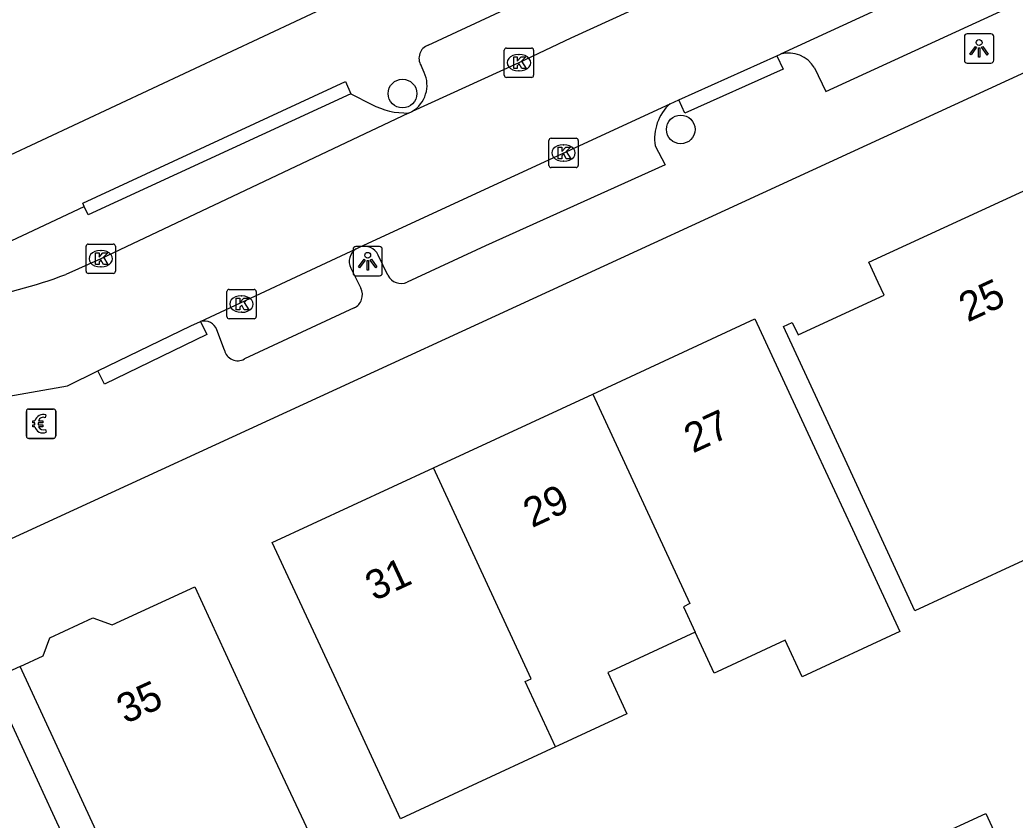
# Model space of a CAD drawing. Extents: x 159265 to 160143, y 383413 to 384319.
# Drawn here: x 159415.67 to 159449.58, y 384178.27 to 384205.55 of the extents above; entities that cross this region are included whole.
import ezdxf

# ---------------------------------------------------------------- set-up
doc = ezdxf.new("R2010")
doc.units = 0
for name, color, linetype in [('IMGEO_Betaalautomaat', 7, 'Continuous'), ('IMGEO_Boom', 7, 'Continuous'), ('IMGEO_Kolk', 7, 'Continuous'), ('IMGEO_Lichtpunt', 7, 'Continuous'), ('IMGEO_Pand', 7, 'Continuous'), ('IMGEO_Pand_nummerreeks', 7, 'Continuous'), ('IMGEO_Pand_overbouw', 7, 'Continuous'), ('IMGEO_Rijbaan_lokaal_open', 7, 'Continuous'), ('IMGEO_Voetpad_open', 7, 'Continuous')]:
    doc.layers.add(name, color=color, linetype=linetype)

msp = doc.modelspace()

# ---------------------------------------------------------------- linework, layer by layer
at = {"layer": 'IMGEO_Betaalautomaat'}
for p, q in [((159415.969, 384192.286), (159416.81, 384192.286)), ((159416.81, 384192.286), (159415.969, 384192.286)), ((159415.894, 384191.362), (159415.894, 384192.203)), ((159415.894, 384192.203), (159415.894, 384191.362)), ((159416.556, 384192.091), (159416.539, 384191.991)), ((159416.893, 384192.212), (159416.893, 384191.371)), ((159416.893, 384191.371), (159416.893, 384192.212)), ((159416.177, 384191.75), (159416.177, 384191.818)), ((159416.298, 384191.818), (159416.298, 384191.75)), ((159416.543, 384191.585), (159416.565, 384191.498)), ((159416.819, 384191.287), (159415.978, 384191.287)), ((159415.978, 384191.287), (159416.819, 384191.287))]:
    msp.add_line(p, q, dxfattribs=at)
for points in [[(159416.177, 384191.818), (159416.108, 384191.818), (159416.108, 384191.887), (159416.187, 384191.887)], [(159416.182, 384191.681), (159416.108, 384191.681), (159416.108, 384191.75), (159416.177, 384191.75)], [(159416.309, 384191.887), (159416.456, 384191.887), (159416.456, 384191.818), (159416.298, 384191.818)], [(159416.298, 384191.75), (159416.456, 384191.75), (159416.456, 384191.681), (159416.312, 384191.681)]]:
    msp.add_lwpolyline(points, dxfattribs=at)
for centre, radius, start, end in [((159415.972, 384192.209), 0.0779, 92.4484, 184.2845), ((159415.972, 384192.209), 0.0779, 92.4484, 184.2845), ((159416.816, 384192.209), 0.0779, 2.4484, 94.2845), ((159416.816, 384192.209), 0.0779, 2.4484, 94.2845), ((159416.47, 384191.811), 0.293, 73.014, 165.0139), ((159416.476, 384191.824), 0.179, 69.3236, 159.5683), ((159416.443, 384191.736), 0.267, 191.8096, 297.0389), ((159416.476, 384191.751), 0.179, 202.7625, 291.8693), ((159415.972, 384191.365), 0.0779, 182.4484, 274.2845), ((159415.972, 384191.365), 0.0779, 182.4484, 274.2845), ((159416.816, 384191.365), 0.0779, 272.4484, 4.2845), ((159416.816, 384191.365), 0.0779, 272.4484, 4.2845)]:
    msp.add_arc(centre, radius, start, end, dxfattribs=at)
at = {"layer": 'IMGEO_Boom'}
for centre in [(159428.71, 384203.039), (159438.191, 384201.816)]:
    msp.add_circle(centre, 0.489, dxfattribs=at)
at = {"layer": 'IMGEO_Kolk'}
for p, q in [((159432.178, 384203.664), (159432.178, 384204.516)), ((159432.253, 384204.59), (159433.105, 384204.59)), ((159433.179, 384204.516), (159433.179, 384203.664)), ((159432.666, 384204.37), (159432.691, 384204.37)), ((159432.689, 384203.81), (159432.664, 384203.81)), ((159433.105, 384203.59), (159432.253, 384203.59)), ((159433.697, 384200.589), (159433.697, 384201.441)), ((159433.772, 384201.515), (159434.624, 384201.515)), ((159434.698, 384201.441), (159434.698, 384200.589)), ((159434.185, 384201.295), (159434.21, 384201.295)), ((159434.208, 384200.735), (159434.183, 384200.735)), ((159434.624, 384200.515), (159433.772, 384200.515)), ((159417.928, 384196.983), (159417.928, 384197.835)), ((159418.003, 384197.909), (159418.855, 384197.909)), ((159418.416, 384197.689), (159418.441, 384197.689)), ((159418.929, 384197.835), (159418.929, 384196.983)), ((159418.439, 384197.129), (159418.414, 384197.129)), ((159418.855, 384196.909), (159418.003, 384196.909)), ((159422.799, 384196.363), (159423.651, 384196.363)), ((159422.724, 384195.437), (159422.724, 384196.289)), ((159423.212, 384196.143), (159423.237, 384196.143)), ((159423.725, 384196.289), (159423.725, 384195.437)), ((159423.651, 384195.363), (159422.799, 384195.363)), ((159423.235, 384195.583), (159423.21, 384195.583))]:
    msp.add_line(p, q, dxfattribs=at)
for points in [[(159432.178, 384203.664), (159432.178, 384204.516)], [(159432.253, 384204.59), (159433.105, 384204.59)], [(159433.179, 384204.516), (159433.179, 384203.664)], [(159432.499, 384204.29), (159432.622, 384204.29), (159432.622, 384204.139), (159432.752, 384204.29), (159432.916, 384204.29), (159432.77, 384204.139), (159432.923, 384203.89), (159432.771, 384203.89), (159432.686, 384204.054), (159432.622, 384203.987), (159432.622, 384203.89), (159432.499, 384203.89), (159432.499, 384204.29)], [(159433.105, 384203.59), (159432.253, 384203.59)], [(159433.697, 384200.589), (159433.697, 384201.441)], [(159433.772, 384201.515), (159434.624, 384201.515)], [(159434.698, 384201.441), (159434.698, 384200.589)], [(159434.018, 384201.215), (159434.141, 384201.215), (159434.141, 384201.064), (159434.271, 384201.215), (159434.435, 384201.215), (159434.289, 384201.064), (159434.442, 384200.815), (159434.29, 384200.815), (159434.205, 384200.979), (159434.141, 384200.912), (159434.141, 384200.815), (159434.018, 384200.815), (159434.018, 384201.215)], [(159434.624, 384200.515), (159433.772, 384200.515)], [(159417.928, 384196.983), (159417.928, 384197.835)], [(159418.003, 384197.909), (159418.855, 384197.909)], [(159418.929, 384197.835), (159418.929, 384196.983)], [(159418.249, 384197.609), (159418.372, 384197.609), (159418.372, 384197.458), (159418.502, 384197.609), (159418.666, 384197.609), (159418.52, 384197.458), (159418.673, 384197.209), (159418.521, 384197.209), (159418.436, 384197.373), (159418.372, 384197.306), (159418.372, 384197.209), (159418.249, 384197.209), (159418.249, 384197.609)], [(159418.855, 384196.909), (159418.003, 384196.909)], [(159422.799, 384196.363), (159423.651, 384196.363)], [(159422.724, 384195.437), (159422.724, 384196.289)], [(159423.045, 384196.063), (159423.168, 384196.063), (159423.168, 384195.912), (159423.298, 384196.063), (159423.462, 384196.063), (159423.316, 384195.912), (159423.469, 384195.663), (159423.317, 384195.663), (159423.232, 384195.827), (159423.168, 384195.76), (159423.168, 384195.663), (159423.045, 384195.663), (159423.045, 384196.063)], [(159423.725, 384196.289), (159423.725, 384195.437)], [(159423.651, 384195.363), (159422.799, 384195.363)]]:
    msp.add_lwpolyline(points, dxfattribs=at)
for centre, start, end in [((159432.255, 384204.514), 91.552, 178.448), ((159432.255, 384204.514), 91.552, 178.448), ((159433.103, 384204.514), 1.552, 88.448), ((159433.103, 384204.514), 1.552, 88.448), ((159432.255, 384203.666), 181.552, 268.448), ((159432.255, 384203.666), 181.552, 268.448), ((159433.103, 384203.666), 271.552, 358.448), ((159433.103, 384203.666), 271.552, 358.448), ((159433.774, 384201.439), 91.552, 178.448), ((159433.774, 384201.439), 91.552, 178.448), ((159434.622, 384201.439), 1.552, 88.448), ((159434.622, 384201.439), 1.552, 88.448), ((159433.774, 384200.591), 181.552, 268.448), ((159433.774, 384200.591), 181.552, 268.448), ((159434.622, 384200.591), 271.552, 358.448), ((159434.622, 384200.591), 271.552, 358.448), ((159418.005, 384197.833), 91.552, 178.448), ((159418.005, 384197.833), 91.552, 178.448), ((159418.853, 384197.833), 1.552, 88.448), ((159418.853, 384197.833), 1.552, 88.448), ((159418.005, 384196.985), 181.552, 268.448), ((159418.005, 384196.985), 181.552, 268.448), ((159418.853, 384196.985), 271.552, 358.448), ((159418.853, 384196.985), 271.552, 358.448), ((159422.801, 384196.287), 91.552, 178.448), ((159422.801, 384196.287), 91.552, 178.448), ((159423.649, 384196.287), 1.552, 88.448), ((159423.649, 384196.287), 1.552, 88.448), ((159422.801, 384195.439), 181.552, 268.448), ((159422.801, 384195.439), 181.552, 268.448), ((159423.649, 384195.439), 271.552, 358.448), ((159423.649, 384195.439), 271.552, 358.448)]:
    msp.add_arc(centre, 0.0765, start, end, dxfattribs=at)
for centre, major_axis, ratio, start_param, end_param in [((159432.665, 384204.09), (-0.387, 0.002), 0.722429, 4.712389, 7.853982), ((159432.69, 384204.09), (-0.39, 0.002), 0.717154, 1.570796, 4.712389), ((159434.184, 384201.015), (-0.387, 0.002), 0.722429, 4.712389, 7.853982), ((159434.209, 384201.015), (-0.39, 0.002), 0.717154, 1.570796, 4.712389), ((159418.415, 384197.409), (-0.387, 0.002), 0.722429, 4.712389, 7.853982), ((159418.44, 384197.409), (-0.39, 0.002), 0.717154, 1.570796, 4.712389), ((159423.211, 384195.863), (-0.387, 0.002), 0.722429, 4.712389, 7.853982), ((159423.236, 384195.863), (-0.39, 0.002), 0.717154, 1.570796, 4.712389)]:
    msp.add_ellipse(centre, major_axis=major_axis, ratio=ratio, start_param=start_param, end_param=end_param, dxfattribs=at)
at = {"layer": 'IMGEO_Lichtpunt'}
for p, q in [((159447.859, 384204.98), (159447.859, 384204.173)), ((159447.859, 384204.98), (159447.859, 384204.173)), ((159448.761, 384205.075), (159447.953, 384205.075)), ((159448.761, 384205.075), (159447.953, 384205.075)), ((159448.855, 384204.173), (159448.855, 384204.98)), ((159448.855, 384204.173), (159448.855, 384204.98)), ((159447.953, 384204.079), (159448.761, 384204.079)), ((159447.953, 384204.079), (159448.761, 384204.079)), ((159427.025, 384197.729), (159427.025, 384196.922)), ((159427.025, 384197.729), (159427.025, 384196.922)), ((159427.927, 384197.824), (159427.119, 384197.824)), ((159427.927, 384197.824), (159427.119, 384197.824)), ((159428.021, 384196.922), (159428.021, 384197.729)), ((159428.021, 384196.922), (159428.021, 384197.729)), ((159427.119, 384196.828), (159427.927, 384196.828)), ((159427.119, 384196.828), (159427.927, 384196.828))]:
    msp.add_line(p, q, dxfattribs=at)
for points in [[(159448.233, 384204.644), (159448.272, 384204.616), (159448.084, 384204.354), (159448.046, 384204.381), (159448.233, 384204.644)], [(159448.335, 384204.596), (159448.382, 384204.596), (159448.382, 384204.274), (159448.335, 384204.274), (159448.335, 384204.596)], [(159448.445, 384204.616), (159448.483, 384204.643), (159448.67, 384204.381), (159448.631, 384204.353), (159448.445, 384204.616)], [(159427.399, 384197.393), (159427.438, 384197.365), (159427.25, 384197.103), (159427.212, 384197.13), (159427.399, 384197.393)], [(159427.501, 384197.345), (159427.548, 384197.345), (159427.548, 384197.023), (159427.501, 384197.023), (159427.501, 384197.345)], [(159427.611, 384197.365), (159427.649, 384197.392), (159427.836, 384197.13), (159427.797, 384197.102), (159427.611, 384197.365)]]:
    msp.add_lwpolyline(points, dxfattribs=at)
for centre in [(159448.358, 384204.778), (159427.524, 384197.527)]:
    msp.add_circle(centre, 0.0994, dxfattribs=at)
for centre, start, end in [((159447.953, 384204.98), 90, 180), ((159447.953, 384204.98), 90, 180), ((159448.761, 384204.98), 0, 90), ((159448.761, 384204.98), 0, 90), ((159447.953, 384204.173), 180, 270), ((159447.953, 384204.173), 180, 270), ((159448.761, 384204.173), 270, 0), ((159448.761, 384204.173), 270, 360), ((159427.119, 384197.729), 90, 180), ((159427.119, 384197.729), 90, 180), ((159427.927, 384197.729), 0, 90), ((159427.927, 384197.729), 0, 90), ((159427.119, 384196.922), 180, 270), ((159427.119, 384196.922), 180, 270), ((159427.927, 384196.922), 270, 0), ((159427.927, 384196.922), 270, 360)]:
    msp.add_arc(centre, 0.0946, start, end, dxfattribs=at)
at = {"layer": 'IMGEO_Pand'}
for points in [[(159456.337, 384187.235), (159453.38, 384185.872), (159452.291, 384188.234), (159449.407, 384186.905), (159446.166, 384185.411), (159443.791, 384190.561), (159441.698, 384195.101), (159441.994, 384195.238), (159442.191, 384194.81), (159445.124, 384196.162), (159444.923, 384196.598), (159444.603, 384197.292), (159450.452, 384199.989)], [(159435.193, 384192.798), (159440.717, 384195.361), (159442.82, 384190.826), (159444.041, 384188.194), (159445.661, 384184.702), (159442.332, 384183.158), (159441.753, 384184.406), (159439.429, 384183.323), (159439.332, 384183.278), (159438.685, 384184.675)], [(159429.765, 384190.281), (159435.193, 384192.798)], [(159435.193, 384192.798), (159438.506, 384185.653), (159438.28, 384185.548), (159438.685, 384184.675)], [(159433.928, 384180.767), (159430.942, 384179.385), (159428.641, 384178.317), (159426.377, 384183.198), (159424.273, 384187.733), (159429.765, 384190.281)], [(159433.928, 384180.767), (159432.893, 384182.999), (159433.099, 384183.094), (159429.765, 384190.281)], [(159423.841, 384173.881), (159422.448, 384176.887), (159421.857, 384176.614), (159419.392, 384175.477), (159415.687, 384183.514), (159416.464, 384183.872), (159416.692, 384184.49), (159418.161, 384185.168), (159418.819, 384184.925), (159421.631, 384186.222), (159423.724, 384181.683), (159425.344, 384178.225), (159426.735, 384175.223), (159423.841, 384173.881)], [(159438.685, 384184.675), (159435.815, 384183.352), (159435.706, 384183.302), (159436.359, 384181.894), (159434.027, 384180.813), (159433.928, 384180.767)], [(159408.904, 384180.334), (159411.608, 384181.581), (159411.862, 384182.27), (159413.334, 384182.949), (159413.961, 384182.718), (159414.688, 384183.053), (159416.782, 384178.513), (159418.394, 384175.017), (159419.934, 384171.677), (159416.758, 384170.211), (159414.35, 384169.1), (159415.892, 384165.634), (159415.593, 384165.501), (159417.371, 384157.938), (159414.347, 384157.252)], [(159442.961, 384175.909), (159448.587, 384178.5), (159449.559, 384176.389), (159443.938, 384173.8)]]:
    msp.add_lwpolyline(points, dxfattribs=at)
at = {"layer": 'IMGEO_Pand_overbouw'}
msp.add_lwpolyline([(159415.687, 384183.514), (159414.688, 384183.053), (159416.782, 384178.513), (159418.394, 384175.017), (159419.392, 384175.477)], close=True, dxfattribs=at)
at = {"layer": 'IMGEO_Rijbaan_lokaal_open'}
for points in [[(159470.723, 384217.848), (159470.602, 384217.793), (159461.9, 384213.745), (159458.611, 384212.225), (159441.592, 384204.385)], [(159447.362, 384210.879), (159437.872, 384206.492), (159436.516, 384205.872), (159434.447, 384204.925), (159432.68, 384204.089), (159429.034, 384202.43)], [(159438.129, 384202.826), (159441.463, 384204.324)], [(159441.463, 384204.324), (159441.592, 384204.385)], [(159437.827, 384202.691), (159438.129, 384202.826)], [(159427.245, 384197.807), (159437.827, 384202.691)], [(159428.916, 384202.376), (159429.034, 384202.43)], [(159428.916, 384202.376), (159418.43, 384197.409), (159417.234, 384196.875)], [(159421.831, 384195.272), (159427.126, 384197.751)], [(159427.126, 384197.751), (159427.245, 384197.807)], [(159418.333, 384193.584), (159421.5, 384195.125), (159421.831, 384195.272)], [(159413.213, 384192.365), (159417.298, 384193.081), (159418.333, 384193.584)]]:
    msp.add_lwpolyline(points, dxfattribs=at)
msp.add_arc((159411.927, 384210.65), 14.762, 277.9839, 291.0715, dxfattribs=at)
at = {"layer": 'IMGEO_Voetpad_open'}
for points in [[(159442.747, 384203.913), (159443.14, 384203.112), (159459.195, 384210.497), (159462.832, 384212.209), (159470.68, 384215.856), (159470.382, 384216.534)], [(159475.693, 384215.632), (159408.528, 384184.712), (159407.818, 384184.342)], [(159443.94, 384214.137), (159429.018, 384207.361), (159405.051, 384196.117), (159368.336, 384179.241), (159356.231, 384172.876), (159341.528, 384164.55), (159333.688, 384159.631)], [(159429.583, 384204.692), (159433.959, 384206.734), (159445.719, 384212.037), (159446.099, 384211.198)], [(159441.463, 384204.324), (159441.685, 384203.875), (159438.334, 384202.371), (159438.129, 384202.826)], [(159429.449, 384203.759), (159429.341, 384203.993)], [(159417.868, 384199.19), (159417.818, 384199.306), (159426.766, 384203.453), (159426.951, 384203.024)], [(159426.951, 384203.024), (159417.999, 384198.903), (159417.868, 384199.19)], [(159426.951, 384203.024), (159427.66, 384202.671)], [(159437.321, 384201.255), (159437.663, 384200.606), (159431.542, 384197.844), (159428.874, 384196.608)], [(159409.442, 384195.233), (159417.868, 384199.19)], [(159428.213, 384196.848), (159427.883, 384197.533)], [(159426.949, 384197.087), (159427.292, 384196.403)], [(159427.061, 384195.731), (159423.322, 384193.992)], [(159421.831, 384195.272), (159422.046, 384194.829), (159418.551, 384193.135), (159418.333, 384193.584)], [(159422.641, 384194.289), (159422.389, 384194.991)]]:
    msp.add_lwpolyline(points, dxfattribs=at)
for centre, radius, start, end in [((159429.755, 384204.241), 0.483, 110.8912, 210.9162), ((159441.864, 384203.401), 1.021, 30.1009, 105.4435), ((159428.516, 384203.321), 1.03, 300.1541, 25.1624), ((159428.847, 384204.903), 2.528, 241.9993, 271.5654), ((159438.9, 384201.506), 1.598, 132.1476, 189.0307), ((159427.422, 384197.317), 0.526, 124.2588, 205.8891), ((159427.409, 384197.31), 0.523, 25.2096, 108.3065), ((159428.667, 384197.069), 0.505, 205.9196, 294.1699), ((159426.845, 384196.181), 0.499, 295.6711, 26.3881), ((159421.948, 384194.81), 0.476, 22.2941, 104.2477), ((159423.096, 384194.402), 0.469, 194.0049, 298.8688)]:
    msp.add_arc(centre, radius, start, end, dxfattribs=at)

# ---------------------------------------------------------------- texts
at = {"layer": 'IMGEO_Pand_nummerreeks'}
for s, rotation, p in [('25', 24.7575, (159447.97, 384195.233)), ('27', 24.8836, (159438.607, 384190.767)), ('29', 24.8836, (159433.125, 384188.224)), ('31', 24.8855, (159427.746, 384185.729)), ('35', 24.4939, (159419.267, 384181.541))]:
    msp.add_text(s, height=1, rotation=rotation, dxfattribs=at).set_placement(p)

doc.saveas('drawing.dxf')
